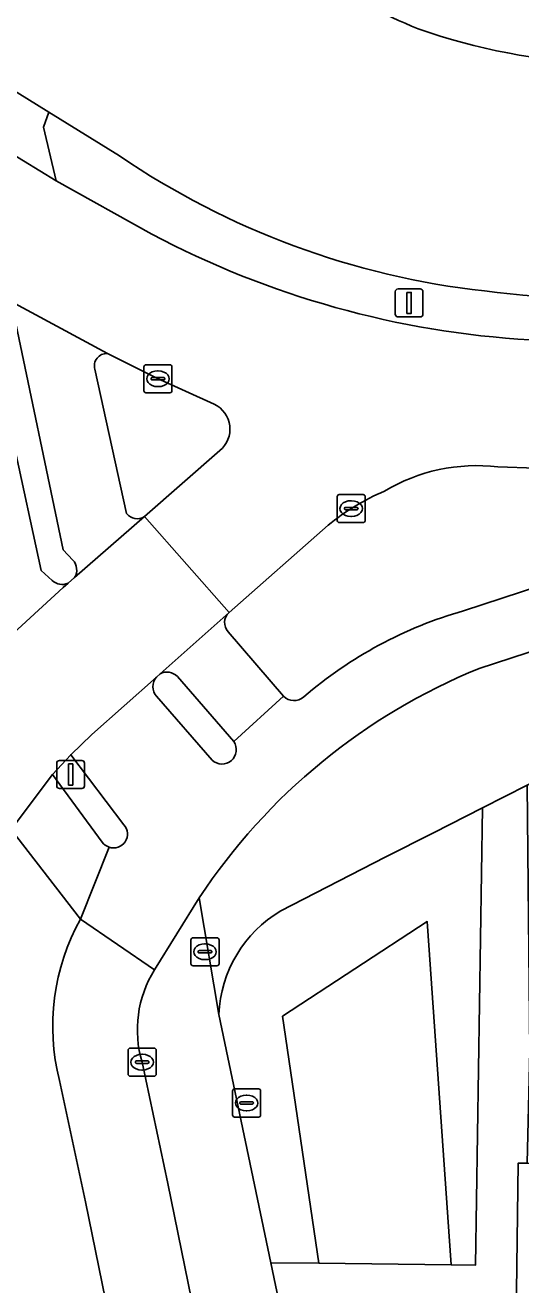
# Model space of a CAD drawing. Extents: x 163008 to 163854, y 382777 to 383982.
# Drawn here: x 163149.56 to 163167.22, y 383559.58 to 383604.45 of the extents above; entities that cross this region are included whole.
import ezdxf

# ---------------------------------------------------------------- set-up
doc = ezdxf.new("R2010")
doc.units = 0
for name, color, linetype in [('IMGEO_Berm_groen', 7, 'Continuous'), ('IMGEO_Berm_open', 7, 'Continuous'), ('IMGEO_Brandkraan', 7, 'Continuous'), ('IMGEO_Fietspad_open', 7, 'Continuous'), ('IMGEO_Groenvoorziening', 7, 'Continuous'), ('IMGEO_Kolk', 7, 'Continuous'), ('IMGEO_Lichtmast', 7, 'Continuous'), ('IMGEO_Pand', 7, 'Continuous'), ('IMGEO_Rijbaan_lokaal_gesloten', 7, 'Continuous'), ('IMGEO_Rioolput', 7, 'Continuous'), ('IMGEO_Verkeerseiland_groen', 7, 'Continuous'), ('IMGEO_Verkeerseiland_open', 7, 'Continuous'), ('IMGEO_Voetpad_open', 7, 'Continuous')]:
    doc.layers.add(name, color=color, linetype=linetype)

msp = doc.modelspace()

# ---------------------------------------------------------------- linework, layer by layer
at = {"layer": 'IMGEO_Berm_groen'}
for points in [[(163151.536, 383572.607), (163149.064, 383575.796), (163147.75, 383573.589)], [(163153.144, 383555.555), (163151.718, 383562.532), (163150.783, 383566.859)]]:
    msp.add_lwpolyline(points, dxfattribs=at)
msp.add_arc((163158.443, 383568.779), 7.897, 151.0017, 194.0715, dxfattribs=at)
at = {"layer": 'IMGEO_Berm_open'}
msp.add_lwpolyline([(163152.93, 383599.793), (163150.412, 383601.351), (163150.219, 383600.818), (163150.664, 383598.904), (163154.072, 383597.007)], dxfattribs=at)
for centre, radius, start, end in [((163169.089, 383623.494), 28.685, 235.714, 263.677), ((163169.468, 383626.084), 32.901, 242.0987, 266.6682), ((163170.936, 383634.883), 40.213, 262.8489, 283.656)]:
    msp.add_arc(centre, radius, start, end, dxfattribs=at)
at = {"layer": 'IMGEO_Brandkraan'}
for p, q in [((163155.47, 383571.015), (163155.47, 383571.867)), ((163155.545, 383571.941), (163156.397, 383571.941)), ((163156.471, 383571.867), (163156.471, 383571.015)), ((163155.729, 383571.435), (163155.729, 383571.447)), ((163156.167, 383571.398), (163155.769, 383571.398)), ((163155.772, 383571.484), (163156.17, 383571.484)), ((163155.958, 383571.721), (163155.983, 383571.721)), ((163156.213, 383571.447), (163156.213, 383571.435)), ((163156.397, 383570.941), (163155.545, 383570.941)), ((163155.981, 383571.161), (163155.956, 383571.161))]:
    msp.add_line(p, q, dxfattribs=at)
for points in [[(163155.47, 383571.015), (163155.47, 383571.867)], [(163155.545, 383571.941), (163156.397, 383571.941)], [(163156.471, 383571.867), (163156.471, 383571.015)], [(163156.397, 383570.941), (163155.545, 383570.941)]]:
    msp.add_lwpolyline(points, dxfattribs=at)
for centre, radius, start, end in [((163155.547, 383571.865), 0.0765, 91.552, 178.448), ((163155.547, 383571.865), 0.0765, 91.552, 178.448), ((163156.395, 383571.865), 0.0765, 1.552, 88.448), ((163156.395, 383571.865), 0.0765, 1.552, 88.448), ((163155.769, 383571.444), 0.0403, 85.8775, 175.7526), ((163155.766, 383571.434), 0.0366, 178.938, 274.7102), ((163156.17, 383571.441), 0.043, 264.8664, 352.4533), ((163156.174, 383571.446), 0.0386, 1.7309, 96.639), ((163155.547, 383571.017), 0.0765, 181.552, 268.448), ((163155.547, 383571.017), 0.0765, 181.552, 268.448), ((163156.395, 383571.017), 0.0765, 271.552, 358.448), ((163156.395, 383571.017), 0.0765, 271.552, 358.448)]:
    msp.add_arc(centre, radius, start, end, dxfattribs=at)
for centre, major_axis, ratio, start_param, end_param in [((163155.957, 383571.441), (-0.387, 0.002), 0.722429, 4.712389, 7.853982), ((163155.982, 383571.441), (-0.39, 0.002), 0.717154, 1.570796, 4.712389)]:
    msp.add_ellipse(centre, major_axis=major_axis, ratio=ratio, start_param=start_param, end_param=end_param, dxfattribs=at)
at = {"layer": 'IMGEO_Fietspad_open'}
for points in [[(163165.737, 383581.534), (163177.201, 383585.275), (163189.429, 383589.292), (163227.938, 383601.879)], [(163150.53, 383584.668), (163150.131, 383585.025), (163148.151, 383594.149)], [(163194.216, 383593.356), (163193.389, 383592.83), (163192.424, 383592.497), (163190.238, 383591.768), (163174.785, 383586.731), (163165.182, 383583.588)], [(163142.621, 383589.659), (163148.549, 383582.252), (163150.921, 383584.421), (163151.091, 383584.57)], [(163154.243, 383581.225), (163151.943, 383579.18), (163151.19, 383578.462), (163153.081, 383575.965)], [(163156.225, 383578.271), (163154.244, 383580.544)], [(163158.767, 383580.545), (163156.993, 383578.93)], [(163152.553, 383575.167), (163151.536, 383572.607), (163154.173, 383570.796), (163155.766, 383573.36)], [(163154.173, 383570.796), (163151.536, 383572.607)], [(163167, 383504.056), (163156.1, 383556.086), (163154.646, 383563.186), (163153.731, 383567.509)], [(163150.783, 383566.859), (163151.718, 383562.532), (163153.144, 383555.555), (163164.435, 383501.474), (163164.781, 383500), (163164.9, 383499.494)]]:
    msp.add_lwpolyline(points, dxfattribs=at)
for centre, radius, start, end in [((163150.884, 383585.04), 0.513, 226.3964, 293.7858), ((163169.328, 383569.073), 15.096, 105.942, 130.6619), ((163154.622, 383580.885), 0.509, 138.1443, 222.0239), ((163173.95, 383561.347), 21.794, 112.1384, 146.5498), ((163159.14, 383580.913), 0.525, 224.5996, 312.0821), ((163156.579, 383578.636), 0.508, 225.9155, 35.3485), ((163152.714, 383575.634), 0.494, 250.9529, 42.0656), ((163158.443, 383568.779), 7.897, 151.0017, 194.0715), ((163157.579, 383568.665), 4.018, 147.966, 196.7169)]:
    msp.add_arc(centre, radius, start, end, dxfattribs=at)
at = {"layer": 'IMGEO_Groenvoorziening'}
for points in [[(163164.748, 383560.288), (163165.613, 383560.278), (163165.855, 383576.564), (163164.107, 383575.679), (163162.385, 383574.807), (163158.672, 383572.9)], [(163156.467, 383569.212), (163158.314, 383560.365), (163160.028, 383560.345), (163158.729, 383569.146), (163163.892, 383572.517), (163164.748, 383560.288)]]:
    msp.add_lwpolyline(points, dxfattribs=at)
msp.add_lwpolyline([(163160.028, 383560.345), (163164.748, 383560.288), (163163.892, 383572.517), (163158.729, 383569.146)], close=True, dxfattribs=at)
msp.add_arc((163160.98, 383569.017), 4.518, 120.7293, 177.5216, dxfattribs=at)
at = {"layer": 'IMGEO_Kolk'}
for p, q in [((163153.794, 383591.428), (163153.794, 383592.28)), ((163153.869, 383592.354), (163154.721, 383592.354)), ((163154.282, 383592.134), (163154.307, 383592.134)), ((163154.795, 383592.28), (163154.795, 383591.428)), ((163154.053, 383591.848), (163154.053, 383591.86)), ((163154.491, 383591.811), (163154.093, 383591.811)), ((163154.096, 383591.897), (163154.494, 383591.897)), ((163154.305, 383591.574), (163154.28, 383591.574)), ((163154.537, 383591.86), (163154.537, 383591.848)), ((163154.721, 383591.354), (163153.869, 383591.354)), ((163160.68, 383586.804), (163160.68, 383587.656)), ((163160.755, 383587.73), (163161.607, 383587.73)), ((163161.168, 383587.51), (163161.193, 383587.51)), ((163161.681, 383587.656), (163161.681, 383586.804)), ((163160.939, 383587.224), (163160.939, 383587.236)), ((163161.377, 383587.187), (163160.979, 383587.187)), ((163160.982, 383587.273), (163161.38, 383587.273)), ((163161.423, 383587.236), (163161.423, 383587.224)), ((163161.607, 383586.73), (163160.755, 383586.73)), ((163161.191, 383586.95), (163161.166, 383586.95)), ((163153.231, 383567.083), (163153.231, 383567.935)), ((163153.306, 383568.009), (163154.158, 383568.009)), ((163153.719, 383567.789), (163153.744, 383567.789)), ((163154.232, 383567.935), (163154.232, 383567.083)), ((163153.49, 383567.503), (163153.49, 383567.515)), ((163153.928, 383567.466), (163153.53, 383567.466)), ((163153.533, 383567.552), (163153.931, 383567.552)), ((163153.974, 383567.515), (163153.974, 383567.503)), ((163154.158, 383567.009), (163153.306, 383567.009)), ((163153.742, 383567.229), (163153.717, 383567.229))]:
    msp.add_line(p, q, dxfattribs=at)
for points in [[(163153.794, 383591.428), (163153.794, 383592.28)], [(163153.869, 383592.354), (163154.721, 383592.354)], [(163154.795, 383592.28), (163154.795, 383591.428)], [(163154.721, 383591.354), (163153.869, 383591.354)], [(163160.68, 383586.804), (163160.68, 383587.656)], [(163160.755, 383587.73), (163161.607, 383587.73)], [(163161.681, 383587.656), (163161.681, 383586.804)], [(163161.607, 383586.73), (163160.755, 383586.73)], [(163153.231, 383567.083), (163153.231, 383567.935)], [(163153.306, 383568.009), (163154.158, 383568.009)], [(163154.232, 383567.935), (163154.232, 383567.083)], [(163154.158, 383567.009), (163153.306, 383567.009)]]:
    msp.add_lwpolyline(points, dxfattribs=at)
for centre, radius, start, end in [((163153.871, 383592.278), 0.0765, 91.552, 178.448), ((163153.871, 383592.278), 0.0765, 91.552, 178.448), ((163154.719, 383592.278), 0.0765, 1.552, 88.448), ((163154.719, 383592.278), 0.0765, 1.552, 88.448), ((163154.093, 383591.857), 0.0403, 85.8775, 175.7526), ((163154.09, 383591.847), 0.0366, 178.938, 274.7102), ((163154.494, 383591.854), 0.043, 264.8664, 352.4533), ((163154.498, 383591.859), 0.0386, 1.7309, 96.639), ((163153.871, 383591.43), 0.0765, 181.552, 268.448), ((163153.871, 383591.43), 0.0765, 181.552, 268.448), ((163154.719, 383591.43), 0.0765, 271.552, 358.448), ((163154.719, 383591.43), 0.0765, 271.552, 358.448), ((163160.757, 383587.654), 0.0765, 91.552, 178.448), ((163160.757, 383587.654), 0.0765, 91.552, 178.448), ((163161.605, 383587.654), 0.0765, 1.552, 88.448), ((163161.605, 383587.654), 0.0765, 1.552, 88.448), ((163160.979, 383587.233), 0.0403, 85.8775, 175.7526), ((163160.976, 383587.223), 0.0366, 178.938, 274.7102), ((163161.38, 383587.23), 0.043, 264.8664, 352.4533), ((163161.384, 383587.235), 0.0386, 1.7309, 96.639), ((163160.757, 383586.806), 0.0765, 181.552, 268.448), ((163160.757, 383586.806), 0.0765, 181.552, 268.448), ((163161.605, 383586.806), 0.0765, 271.552, 358.448), ((163161.605, 383586.806), 0.0765, 271.552, 358.448), ((163153.308, 383567.933), 0.0765, 91.552, 178.448), ((163153.308, 383567.933), 0.0765, 91.552, 178.448), ((163154.156, 383567.933), 0.0765, 1.552, 88.448), ((163154.156, 383567.933), 0.0765, 1.552, 88.448), ((163153.53, 383567.512), 0.0403, 85.8775, 175.7526), ((163153.527, 383567.502), 0.0366, 178.938, 274.7102), ((163153.931, 383567.509), 0.043, 264.8664, 352.4533), ((163153.935, 383567.514), 0.0386, 1.7309, 96.639), ((163153.308, 383567.085), 0.0765, 181.552, 268.448), ((163153.308, 383567.085), 0.0765, 181.552, 268.448), ((163154.156, 383567.085), 0.0765, 271.552, 358.448), ((163154.156, 383567.085), 0.0765, 271.552, 358.448)]:
    msp.add_arc(centre, radius, start, end, dxfattribs=at)
for centre, major_axis, ratio, start_param, end_param in [((163154.281, 383591.854), (-0.387, 0.002), 0.722429, 4.712389, 7.853982), ((163154.306, 383591.854), (-0.39, 0.002), 0.717154, 1.570796, 4.712389), ((163161.167, 383587.23), (-0.387, 0.002), 0.722429, 4.712389, 7.853982), ((163161.192, 383587.23), (-0.39, 0.002), 0.717154, 1.570796, 4.712389), ((163153.718, 383567.509), (-0.387, 0.002), 0.722429, 4.712389, 7.853982), ((163153.743, 383567.509), (-0.39, 0.002), 0.717154, 1.570796, 4.712389)]:
    msp.add_ellipse(centre, major_axis=major_axis, ratio=ratio, start_param=start_param, end_param=end_param, dxfattribs=at)
at = {"layer": 'IMGEO_Lichtmast'}
for p, q in [((163162.748, 383594.156), (163162.748, 383594.956)), ((163162.748, 383594.956), (163162.748, 383594.156)), ((163162.848, 383595.056), (163163.638, 383595.056)), ((163163.638, 383595.056), (163162.848, 383595.056)), ((163163.738, 383594.956), (163163.738, 383594.156)), ((163163.738, 383594.156), (163163.738, 383594.956)), ((163163.638, 383594.056), (163162.848, 383594.056)), ((163162.848, 383594.056), (163163.638, 383594.056)), ((163150.689, 383577.356), (163150.689, 383578.156)), ((163150.689, 383578.156), (163150.689, 383577.356)), ((163150.789, 383578.256), (163151.579, 383578.256)), ((163151.579, 383578.256), (163150.789, 383578.256)), ((163151.679, 383578.156), (163151.679, 383577.356)), ((163151.679, 383577.356), (163151.679, 383578.156)), ((163151.579, 383577.256), (163150.789, 383577.256)), ((163150.789, 383577.256), (163151.579, 383577.256))]:
    msp.add_line(p, q, dxfattribs=at)
for points in [[(163163.168, 383594.931), (163163.318, 383594.931), (163163.318, 383594.181), (163163.168, 383594.181), (163163.168, 383594.931)], [(163151.109, 383578.131), (163151.259, 383578.131), (163151.259, 383577.381), (163151.109, 383577.381), (163151.109, 383578.131)]]:
    msp.add_lwpolyline(points, dxfattribs=at)
for centre, start, end in [((163162.848, 383594.956), 90, 180), ((163162.848, 383594.956), 90, 180), ((163163.638, 383594.956), 0, 90), ((163163.638, 383594.956), 360, 90), ((163162.848, 383594.156), 180, 270), ((163162.848, 383594.156), 180, 270), ((163163.638, 383594.156), 270, 0), ((163163.638, 383594.156), 270, 0), ((163150.789, 383578.156), 90, 180), ((163150.789, 383578.156), 90, 180), ((163151.579, 383578.156), 0, 90), ((163151.579, 383578.156), 360, 90), ((163150.789, 383577.356), 180, 270), ((163150.789, 383577.356), 180, 270), ((163151.579, 383577.356), 270, 0), ((163151.579, 383577.356), 270, 0)]:
    msp.add_arc(centre, 0.1, start, end, dxfattribs=at)
at = {"layer": 'IMGEO_Pand'}
msp.add_lwpolyline([(163177.964, 383551.81), (163178.094, 383563.53), (163172.06, 383563.83), (163167.447, 383563.91), (163167.13, 383563.915), (163167.015, 383554.777), (163167.132, 383554.773), (163167.096, 383552.693), (163167.016, 383548.086), (163166.983, 383545.227), (163166.827, 383531.929), (163166.825, 383531.754), (163167.285, 383531.627), (163167.964, 383531.44), (163168.108, 383531.398), (163183.553, 383526.844), (163186.27, 383535.979), (163180.096, 383537.897), (163176.112, 383539.277), (163176.846, 383541.744), (163177.836, 383541.731)], close=True, dxfattribs=at)
at = {"layer": 'IMGEO_Rijbaan_lokaal_gesloten'}
for points in [[(163156.493, 383608.158), (163147.428, 383613.827), (163147.194, 383613.973), (163144.456, 383615.686), (163144.337, 383615.76), (163143.482, 383616.295), (163143.218, 383616.452), (163138.241, 383619.414), (163141.935, 383606.587), (163145.987, 383604.063), (163147.203, 383603.335), (163150.412, 383601.351), (163152.93, 383599.793)], [(163154.072, 383597.007), (163150.664, 383598.904), (163147.75, 383600.682), (163146.595, 383601.415), (163142.464, 383603.967), (163143.799, 383597.833), (163148.291, 383595.055), (163148.889, 383594.699), (163152.492, 383592.756), (163154.256, 383591.873), (163156.301, 383590.949)], [(163156.5, 383589.295), (163153.813, 383586.947), (163156.83, 383583.531), (163160.354, 383586.633)], [(163166.401, 383588.719), (163169.131, 383588.627)]]:
    msp.add_lwpolyline(points, dxfattribs=at)
msp.add_lwpolyline([(163154.243, 383581.225), (163154.371, 383581.339), (163156.83, 383583.531), (163153.813, 383586.947), (163151.326, 383584.774), (163151.091, 383584.57), (163150.921, 383584.421), (163148.549, 383582.252), (163145.821, 383579.058), (163149.064, 383575.796), (163150.538, 383577.761), (163151.19, 383578.462), (163151.943, 383579.18)], close=True, dxfattribs=at)
for centre, radius, start, end in [((163179.622, 383642.318), 41.253, 235.8986, 247.0919), ((163170.997, 383625.61), 22.552, 250.7566, 284.2926), ((163169.089, 383623.494), 28.685, 235.714, 263.677), ((163169.468, 383626.084), 32.901, 242.0987, 266.6682), ((163170.936, 383634.883), 40.213, 262.8489, 283.656), ((163155.875, 383590.059), 0.987, 309.2722, 64.4489), ((163165.672, 383582.283), 6.478, 83.5378, 120.6886), ((163165.591, 383580.266), 8.244, 113.0264, 129.4356)]:
    msp.add_arc(centre, radius, start, end, dxfattribs=at)
at = {"layer": 'IMGEO_Rioolput'}
for p, q in [((163156.953, 383565.628), (163156.953, 383566.48)), ((163157.028, 383566.554), (163157.88, 383566.554)), ((163157.954, 383566.48), (163157.954, 383565.628)), ((163157.212, 383566.048), (163157.212, 383566.06)), ((163157.65, 383566.011), (163157.252, 383566.011)), ((163157.255, 383566.097), (163157.653, 383566.097)), ((163157.441, 383566.334), (163157.466, 383566.334)), ((163157.696, 383566.06), (163157.696, 383566.048)), ((163157.88, 383565.554), (163157.028, 383565.554)), ((163157.464, 383565.774), (163157.439, 383565.774))]:
    msp.add_line(p, q, dxfattribs=at)
for points in [[(163156.953, 383565.628), (163156.953, 383566.48)], [(163157.028, 383566.554), (163157.88, 383566.554)], [(163157.954, 383566.48), (163157.954, 383565.628)], [(163157.88, 383565.554), (163157.028, 383565.554)]]:
    msp.add_lwpolyline(points, dxfattribs=at)
for centre, radius, start, end in [((163157.03, 383566.478), 0.0765, 91.552, 178.448), ((163157.03, 383566.478), 0.0765, 91.552, 178.448), ((163157.878, 383566.478), 0.0765, 1.552, 88.448), ((163157.878, 383566.478), 0.0765, 1.552, 88.448), ((163157.252, 383566.057), 0.0403, 85.8775, 175.7526), ((163157.249, 383566.047), 0.0366, 178.938, 274.7102), ((163157.653, 383566.054), 0.043, 264.8664, 352.4533), ((163157.657, 383566.059), 0.0386, 1.7309, 96.639), ((163157.03, 383565.63), 0.0765, 181.552, 268.448), ((163157.03, 383565.63), 0.0765, 181.552, 268.448), ((163157.878, 383565.63), 0.0765, 271.552, 358.448), ((163157.878, 383565.63), 0.0765, 271.552, 358.448)]:
    msp.add_arc(centre, radius, start, end, dxfattribs=at)
for centre, major_axis, ratio, start_param, end_param in [((163157.44, 383566.054), (-0.387, 0.002), 0.722429, 4.712389, 7.853982), ((163157.465, 383566.054), (-0.39, 0.002), 0.717154, 1.570796, 4.712389)]:
    msp.add_ellipse(centre, major_axis=major_axis, ratio=ratio, start_param=start_param, end_param=end_param, dxfattribs=at)
at = {"layer": 'IMGEO_Verkeerseiland_groen'}
for points in [[(163169.131, 383588.627), (163166.401, 383588.719)], [(163160.354, 383586.633), (163156.83, 383583.531)], [(163165.182, 383583.588), (163174.785, 383586.731)], [(163156.799, 383582.837), (163158.767, 383580.545)]]:
    msp.add_lwpolyline(points, dxfattribs=at)
for centre, radius, start, end in [((163165.672, 383582.283), 6.478, 83.5378, 120.6886), ((163165.591, 383580.266), 8.244, 113.0264, 129.4356), ((163157.162, 383583.168), 0.492, 132.5129, 222.3718), ((163169.328, 383569.073), 15.096, 105.942, 130.6619), ((163159.14, 383580.913), 0.525, 224.5996, 312.0821)]:
    msp.add_arc(centre, radius, start, end, dxfattribs=at)
at = {"layer": 'IMGEO_Verkeerseiland_open'}
for points in [[(163151.263, 383585.396), (163150.913, 383585.766), (163149.126, 383594.332), (163148.889, 383594.699)], [(163148.151, 383594.149), (163150.131, 383585.025), (163150.53, 383584.668)], [(163156.301, 383590.949), (163154.256, 383591.873), (163152.492, 383592.756)], [(163152.045, 383592.194), (163153.177, 383587.049)], [(163153.813, 383586.947), (163156.5, 383589.295)], [(163151.091, 383584.57), (163151.326, 383584.774)], [(163154.371, 383581.339), (163154.243, 383581.225)], [(163156.993, 383578.93), (163154.989, 383581.243)], [(163154.244, 383580.544), (163156.225, 383578.271)], [(163153.081, 383575.965), (163151.19, 383578.462), (163150.538, 383577.761), (163152.31, 383575.35)]]:
    msp.add_lwpolyline(points, dxfattribs=at)
for centre, radius, start, end in [((163179.622, 383642.318), 41.253, 235.8986, 247.0919), ((163170.997, 383625.61), 22.552, 250.7566, 284.2926), ((163152.472, 383592.313), 0.443, 87.419, 195.5854), ((163155.875, 383590.059), 0.987, 309.2722, 64.4489), ((163153.552, 383587.351), 0.481, 218.8889, 302.8884), ((163150.879, 383585.043), 0.522, 328.9849, 42.5822), ((163150.884, 383585.04), 0.513, 226.3964, 293.7858), ((163154.622, 383580.885), 0.509, 138.1443, 222.0239), ((163154.621, 383580.912), 0.495, 41.9845, 120.356), ((163156.579, 383578.636), 0.508, 225.9155, 35.3485), ((163152.714, 383575.634), 0.494, 250.9529, 42.0656), ((163152.721, 383575.642), 0.504, 215.4504, 250.5838)]:
    msp.add_arc(centre, radius, start, end, dxfattribs=at)
at = {"layer": 'IMGEO_Voetpad_open'}
for points in [[(163150.664, 383598.904), (163150.219, 383600.818), (163150.412, 383601.351), (163147.203, 383603.335), (163147.75, 383600.682)], [(163167.13, 383563.915), (163167.447, 383563.91), (163167.542, 383567.909), (163167.453, 383577.375), (163165.855, 383576.564), (163165.613, 383560.278), (163164.748, 383560.288), (163160.028, 383560.345), (163158.314, 383560.365), (163158.648, 383558.764), (163160.346, 383558.729), (163164.552, 383558.641), (163165.65, 383558.618), (163165.531, 383550.023), (163165.465, 383545.287), (163166.983, 383545.227), (163167.016, 383548.086), (163167.096, 383552.693), (163167.132, 383554.773), (163167.015, 383554.777)]]:
    msp.add_lwpolyline(points, close=True, dxfattribs=at)
for points in [[(163227.938, 383601.879), (163189.429, 383589.292), (163177.201, 383585.275), (163165.737, 383581.534)], [(163152.492, 383592.756), (163148.889, 383594.699), (163149.126, 383594.332), (163150.913, 383585.766), (163151.263, 383585.396)], [(163153.177, 383587.049), (163152.045, 383592.194)], [(163151.326, 383584.774), (163153.813, 383586.947)], [(163156.83, 383583.531), (163154.371, 383581.339)], [(163154.989, 383581.243), (163156.993, 383578.93), (163158.767, 383580.545), (163156.799, 383582.837)], [(163158.672, 383572.9), (163162.385, 383574.807), (163164.107, 383575.679), (163165.855, 383576.564), (163167.453, 383577.375), (163171.476, 383579.406)], [(163152.31, 383575.35), (163150.538, 383577.761), (163149.064, 383575.796), (163151.536, 383572.607), (163152.553, 383575.167)], [(163162.849, 383538.651), (163160.506, 383549.867), (163158.648, 383558.764), (163158.314, 383560.365), (163156.467, 383569.212), (163155.766, 383573.36), (163154.173, 383570.796)], [(163155.766, 383573.36), (163156.467, 383569.212)], [(163153.731, 383567.509), (163154.646, 383563.186), (163156.1, 383556.086), (163167, 383504.056)]]:
    msp.add_lwpolyline(points, dxfattribs=at)
for centre, radius, start, end in [((163152.472, 383592.313), 0.443, 87.419, 195.5854), ((163153.552, 383587.351), 0.481, 218.8889, 302.8884), ((163150.879, 383585.043), 0.522, 328.9849, 42.5822), ((163157.162, 383583.168), 0.492, 132.5129, 222.3718), ((163154.621, 383580.912), 0.495, 41.9845, 120.356), ((163173.95, 383561.347), 21.794, 112.1384, 146.5498), ((163152.721, 383575.642), 0.504, 215.4504, 250.5838), ((163160.98, 383569.017), 4.518, 120.7293, 177.5216), ((163157.579, 383568.665), 4.018, 147.966, 196.7169)]:
    msp.add_arc(centre, radius, start, end, dxfattribs=at)

doc.saveas('drawing.dxf')
